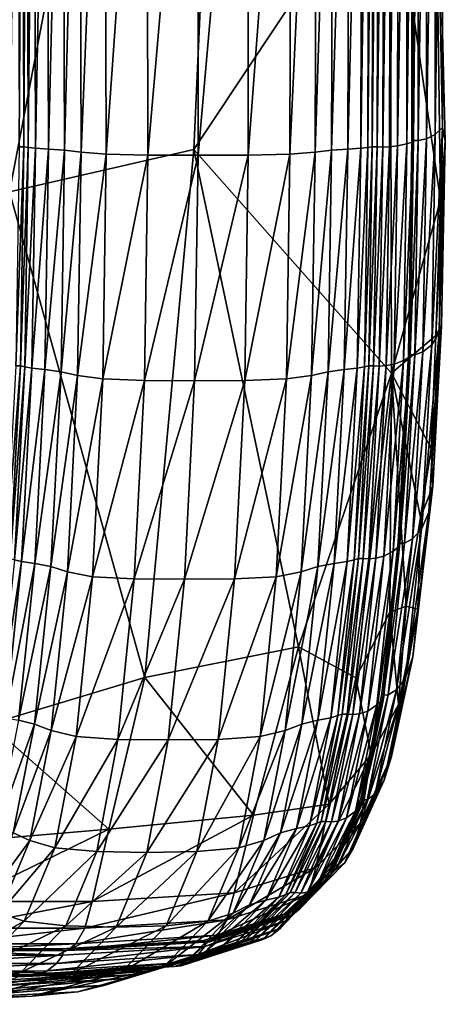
# Model space of a CAD drawing. Header units: millimetres. Extents: x 2387 to 13955, y -4964 to 364.
# Tile 798 of 1056: x 3785 to 3833, y -365 to -254. Entities that reach past the tile are written whole.
import ezdxf

# ---------------------------------------------------------------- set-up
doc = ezdxf.new("R2010")
doc.units = ezdxf.units.MM
doc.header["$MEASUREMENT"] = 0
doc.layers.add('Predefinito', color=7, linetype='Continuous', true_color=0x000000)

# ---------------------------------------------------------------- blocks, each defined once
blk = doc.blocks.new('Blocco 09')
at = {"layer": 'Predefinito'}
for points in [[(362.86, -542.71, 440.8), (363.08, -391.37, 440.75), (373.33, -393.74, 489.35)], [(373.33, -393.74, 489.35), (371.52, -541.12, 479.94), (362.86, -542.71, 440.8)], [(371.52, -541.12, 479.94), (373.33, -393.74, 489.35), (398.37, -400.83, 621.74)], [(398.37, -400.83, 621.74), (392.27, -536.35, 583.89), (371.52, -541.12, 479.94)], [(392.27, -536.35, 583.89), (398.37, -400.83, 621.74), (414.35, -503.09, 704.51)], [(416.23, -535.73, 760.07), (416.97, -535.49, 759.18), (417.04, -471.48, 761.94)], [(417.04, -471.48, 761.94), (416.32, -471.58, 762.84), (416.23, -535.73, 760.07)], [(416.98, -535.35, 758.67), (416.81, -535.31, 758.52), (416.87, -471.4, 761.25)], [(417.05, -471.42, 761.42), (416.87, -471.4, 761.25), (416.81, -535.31, 758.52)], [(416.81, -535.31, 758.52), (416.98, -535.35, 758.67), (417.05, -471.42, 761.42)], [(416.87, -471.4, 761.25), (417.05, -471.42, 761.41), (416.98, -535.35, 758.67)], [(416.97, -535.49, 759.18), (416.98, -535.35, 758.67), (417.05, -471.42, 761.41)], [(417.05, -471.42, 761.41), (417.04, -471.48, 761.94), (416.97, -535.49, 759.18)], [(416.98, -535.35, 758.67), (417.52, -535.34, 758.65), (417.58, -471.42, 761.39)], [(417.58, -471.42, 761.39), (417.05, -471.42, 761.42), (416.98, -535.35, 758.67)], [(417.52, -535.34, 758.65), (418.44, -535.15, 757.92), (418.48, -471.34, 760.65)], [(418.48, -471.34, 760.65), (417.58, -471.42, 761.39), (417.52, -535.34, 758.65)], [(418.44, -535.15, 757.92), (419.44, -534.69, 756.23), (419.47, -471.15, 758.92)], [(419.47, -471.15, 758.92), (418.48, -471.34, 760.65), (418.44, -535.15, 757.92)], [(419.16, -478.68, 741.24), (420.28, -470.81, 755.91), (420.27, -533.88, 753.28)], [(419.44, -534.69, 756.23), (420.27, -533.88, 753.28), (420.28, -470.81, 755.91)], [(420.28, -470.81, 755.91), (419.47, -471.15, 758.92), (419.44, -534.69, 756.23)], [(372.95, -471.73, 764.14), (372.41, -471.73, 764.15), (372.58, -536.08, 761.35)], [(372.58, -536.08, 761.35), (373.12, -536.08, 761.34), (372.95, -471.73, 764.14)], [(373.44, -471.75, 764.36), (372.95, -471.73, 764.14), (373.12, -536.08, 761.34)], [(373.12, -536.08, 761.34), (373.61, -536.14, 761.55), (373.44, -471.75, 764.36)], [(374.23, -471.79, 764.84), (373.44, -471.75, 764.36), (373.61, -536.14, 761.55)], [(373.61, -536.14, 761.55), (374.42, -536.22, 762.03), (374.23, -471.79, 764.84)], [(375.66, -471.83, 765.64), (374.23, -471.79, 764.84), (374.42, -536.22, 762.03)], [(374.42, -536.22, 762.03), (375.88, -536.32, 762.82), (375.66, -471.83, 765.64)], [(377.46, -471.87, 766.5), (375.66, -471.83, 765.64), (375.88, -536.32, 762.82)], [(375.88, -536.32, 762.82), (377.7, -536.45, 763.65), (377.46, -471.87, 766.5)], [(379.33, -471.93, 767.16), (377.46, -471.87, 766.5), (377.7, -536.45, 763.65)], [(377.7, -536.45, 763.65), (379.56, -536.68, 764.25), (379.33, -471.93, 767.16)], [(382.2, -471.98, 767.72), (379.33, -471.93, 767.16), (379.56, -536.68, 764.25)], [(379.56, -536.68, 764.25), (382.38, -536.89, 764.74), (382.2, -471.98, 767.72)], [(386.98, -472.01, 768.27), (382.2, -471.98, 767.72), (382.38, -536.89, 764.74)], [(382.38, -536.89, 764.74), (387.09, -536.99, 765.27), (386.98, -472.01, 768.27)], [(392.72, -472.02, 768.54), (386.98, -472.01, 768.27), (387.09, -536.99, 765.27)], [(387.09, -536.99, 765.27), (392.73, -537.01, 765.54), (392.72, -472.02, 768.54)], [(398.46, -472.01, 768.27), (392.72, -472.02, 768.54), (392.73, -537.01, 765.54)], [(392.73, -537.01, 765.54), (398.38, -536.99, 765.27), (398.46, -472.01, 768.27)], [(398.38, -536.99, 765.27), (403.08, -536.89, 764.74), (403.25, -471.98, 767.72)], [(403.25, -471.98, 767.72), (398.46, -472.01, 768.27), (398.38, -536.99, 765.27)], [(403.08, -536.89, 764.74), (405.91, -536.68, 764.25), (406.12, -471.93, 767.16)], [(406.12, -471.93, 767.16), (403.25, -471.98, 767.72), (403.08, -536.89, 764.74)], [(405.91, -536.68, 764.25), (407.77, -536.45, 763.65), (407.99, -471.87, 766.5)], [(407.99, -471.87, 766.5), (406.12, -471.93, 767.16), (405.91, -536.68, 764.25)], [(407.77, -536.45, 763.65), (409.58, -536.32, 762.82), (409.78, -471.83, 765.64)], [(409.78, -471.83, 765.64), (407.99, -471.87, 766.5), (407.77, -536.45, 763.65)], [(409.58, -536.32, 762.82), (411.05, -536.22, 762.03), (411.22, -471.79, 764.84)], [(411.22, -471.79, 764.84), (409.78, -471.83, 765.64), (409.58, -536.32, 762.82)], [(411.05, -536.22, 762.03), (411.85, -536.14, 761.55), (412.01, -471.75, 764.36)], [(412.01, -471.75, 764.36), (411.22, -471.79, 764.84), (411.05, -536.22, 762.03)], [(411.85, -536.14, 761.55), (412.34, -536.08, 761.34), (412.5, -471.73, 764.14)], [(412.5, -471.73, 764.14), (412.01, -471.75, 764.36), (411.85, -536.14, 761.55)], [(412.34, -536.08, 761.34), (412.88, -536.08, 761.35), (413.04, -471.73, 764.15)], [(413.04, -471.73, 764.15), (412.5, -471.73, 764.14), (412.34, -536.08, 761.34)], [(412.88, -536.08, 761.35), (413.52, -536.09, 761.39), (413.67, -471.73, 764.19)], [(413.67, -471.73, 764.19), (413.04, -471.73, 764.15), (412.88, -536.08, 761.35)], [(413.52, -536.09, 761.39), (414.29, -536.07, 761.3), (414.42, -471.72, 764.1)], [(414.42, -471.72, 764.1), (413.67, -471.73, 764.19), (413.52, -536.09, 761.39)], [(414.29, -536.07, 761.3), (415.2, -535.96, 760.91), (415.3, -471.68, 763.7)], [(415.3, -471.68, 763.7), (414.42, -471.72, 764.1), (414.29, -536.07, 761.3)], [(415.2, -535.96, 760.91), (416.23, -535.73, 760.07), (416.32, -471.58, 762.84)], [(416.32, -471.58, 762.84), (415.3, -471.68, 763.7), (415.2, -535.96, 760.91)], [(420.01, -542.06, 735.66), (414.35, -503.09, 704.51), (419.16, -478.68, 741.24)], [(420.27, -533.88, 753.28), (420.57, -535.44, 747.09), (419.16, -478.68, 741.24)], [(419.16, -478.68, 741.24), (420.57, -535.44, 747.09), (420.01, -542.06, 735.66)], [(414.35, -503.09, 704.51), (414.51, -561.56, 693.46), (392.27, -536.35, 583.89)], [(414.51, -561.56, 693.46), (414.35, -503.09, 704.51), (420.01, -542.06, 735.66)], [(419.44, -534.69, 756.23), (418.44, -535.15, 757.92), (418.05, -559.15, 750.52)], [(418.05, -559.15, 750.52), (419.06, -558.36, 748.93), (419.44, -534.69, 756.23)], [(420.27, -533.88, 753.28), (419.44, -534.69, 756.23), (419.06, -558.36, 748.93)], [(419.06, -558.36, 748.93), (419.89, -556.99, 746.17), (420.27, -533.88, 753.28)], [(420.57, -535.44, 747.09), (420.27, -533.88, 753.28), (419.89, -556.99, 746.17)], [(416.23, -535.73, 760.07), (415.2, -535.96, 760.91), (414.81, -560.54, 753.32)], [(414.81, -560.54, 753.32), (415.85, -560.15, 752.53), (416.23, -535.73, 760.07)], [(416.97, -535.49, 759.18), (416.23, -535.73, 760.07), (415.85, -560.15, 752.53)], [(415.85, -560.15, 752.53), (416.58, -559.74, 751.7), (416.97, -535.49, 759.18)], [(416.6, -559.5, 751.23), (416.42, -559.43, 751.08), (416.81, -535.31, 758.52)], [(416.98, -535.35, 758.67), (416.81, -535.31, 758.52), (416.42, -559.43, 751.08)], [(416.42, -559.43, 751.08), (416.6, -559.5, 751.23), (416.98, -535.35, 758.67)], [(416.98, -535.35, 758.67), (416.97, -535.49, 759.18), (416.58, -559.74, 751.7)], [(416.58, -559.74, 751.7), (416.6, -559.5, 751.23), (416.98, -535.35, 758.67)], [(416.81, -535.31, 758.52), (416.98, -535.35, 758.67), (416.6, -559.5, 751.23)], [(417.52, -535.34, 758.65), (416.98, -535.35, 758.67), (416.6, -559.5, 751.23)], [(416.6, -559.5, 751.23), (417.14, -559.49, 751.2), (417.52, -535.34, 758.65)], [(418.44, -535.15, 757.92), (417.52, -535.34, 758.65), (417.14, -559.49, 751.2)], [(417.14, -559.49, 751.2), (418.05, -559.15, 750.52), (418.44, -535.15, 757.92)], [(419.5, -557.31, 727.84), (420.01, -542.06, 735.66), (420.57, -535.44, 747.09)], [(420.57, -535.44, 747.09), (420.16, -556.24, 739.92), (419.5, -557.31, 727.84)], [(419.89, -556.99, 746.17), (420.16, -556.24, 739.92), (420.57, -535.44, 747.09)], [(371.52, -541.12, 479.94), (392.27, -536.35, 583.89), (386.76, -595.88, 558.73)], [(373.12, -536.08, 761.34), (372.58, -536.08, 761.35), (372.2, -560.75, 753.73)], [(372.2, -560.75, 753.73), (372.74, -560.75, 753.73), (373.12, -536.08, 761.34)], [(373.61, -536.14, 761.55), (373.12, -536.08, 761.34), (372.74, -560.75, 753.73)], [(372.74, -560.75, 753.73), (373.23, -560.84, 753.92), (373.61, -536.14, 761.55)], [(374.42, -536.22, 762.03), (373.61, -536.14, 761.55), (373.23, -560.84, 753.92)], [(373.23, -560.84, 753.92), (374.03, -560.99, 754.35), (374.42, -536.22, 762.03)], [(375.88, -536.32, 762.82), (374.42, -536.22, 762.03), (374.03, -560.99, 754.35)], [(374.03, -560.99, 754.35), (375.5, -561.15, 755.07), (375.88, -536.32, 762.82)], [(377.7, -536.45, 763.65), (375.88, -536.32, 762.82), (375.5, -561.15, 755.07)], [(375.5, -561.15, 755.07), (377.31, -561.4, 755.82), (377.7, -536.45, 763.65)], [(379.56, -536.68, 764.25), (377.7, -536.45, 763.65), (377.31, -561.4, 755.82)], [(377.31, -561.4, 755.82), (379.17, -561.82, 756.36), (379.56, -536.68, 764.25)], [(382.38, -536.89, 764.74), (379.56, -536.68, 764.25), (379.17, -561.82, 756.36)], [(379.17, -561.82, 756.36), (382, -562.22, 756.81), (382.38, -536.89, 764.74)], [(387.09, -536.99, 765.27), (382.38, -536.89, 764.74), (382, -562.22, 756.81)], [(382, -562.22, 756.81), (386.7, -562.4, 757.29), (387.09, -536.99, 765.27)], [(392.73, -537.01, 765.54), (387.09, -536.99, 765.27), (386.7, -562.4, 757.29)], [(404.05, -592.39, 643.04), (386.76, -595.88, 558.73), (392.27, -536.35, 583.89)], [(392.27, -536.35, 583.89), (414.51, -561.56, 693.46), (404.05, -592.39, 643.04)], [(398.38, -536.99, 765.27), (392.73, -537.01, 765.54), (392.35, -562.44, 757.53)], [(392.35, -562.44, 757.53), (397.99, -562.4, 757.29), (398.38, -536.99, 765.27)], [(403.08, -536.89, 764.74), (398.38, -536.99, 765.27), (397.99, -562.4, 757.29)], [(397.99, -562.4, 757.29), (402.7, -562.22, 756.81), (403.08, -536.89, 764.74)], [(405.91, -536.68, 764.25), (403.08, -536.89, 764.74), (402.7, -562.22, 756.81)], [(402.7, -562.22, 756.81), (405.52, -561.82, 756.36), (405.91, -536.68, 764.25)], [(407.77, -536.45, 763.65), (405.91, -536.68, 764.25), (405.52, -561.82, 756.36)], [(405.52, -561.82, 756.36), (407.38, -561.4, 755.82), (407.77, -536.45, 763.65)], [(409.58, -536.32, 762.82), (407.77, -536.45, 763.65), (407.38, -561.4, 755.82)], [(407.38, -561.4, 755.82), (409.2, -561.15, 755.07), (409.58, -536.32, 762.82)], [(411.05, -536.22, 762.03), (409.58, -536.32, 762.82), (409.2, -561.15, 755.07)], [(409.2, -561.15, 755.07), (410.66, -560.99, 754.35), (411.05, -536.22, 762.03)], [(411.85, -536.14, 761.55), (411.05, -536.22, 762.03), (410.66, -560.99, 754.35)], [(410.66, -560.99, 754.35), (411.46, -560.84, 753.92), (411.85, -536.14, 761.55)], [(412.34, -536.08, 761.34), (411.85, -536.14, 761.55), (411.46, -560.84, 753.92)], [(411.46, -560.84, 753.92), (411.96, -560.75, 753.73), (412.34, -536.08, 761.34)], [(412.88, -536.08, 761.35), (412.34, -536.08, 761.34), (411.96, -560.75, 753.73)], [(411.96, -560.75, 753.73), (412.5, -560.75, 753.73), (412.88, -536.08, 761.35)], [(413.52, -536.09, 761.39), (412.88, -536.08, 761.35), (412.5, -560.75, 753.73)], [(412.5, -560.75, 753.73), (413.13, -560.77, 753.77), (413.52, -536.09, 761.39)], [(414.29, -536.07, 761.3), (413.52, -536.09, 761.39), (413.13, -560.77, 753.77)], [(413.13, -560.77, 753.77), (413.9, -560.72, 753.68), (414.29, -536.07, 761.3)], [(415.2, -535.96, 760.91), (414.29, -536.07, 761.3), (413.9, -560.72, 753.68)], [(413.9, -560.72, 753.68), (414.81, -560.54, 753.32), (415.2, -535.96, 760.91)], [(386.7, -562.4, 757.29), (392.35, -562.44, 757.53), (392.73, -537.01, 765.54)], [(386.76, -595.88, 558.73), (369.26, -601.12, 473.67), (371.52, -541.12, 479.94)], [(420.01, -542.06, 735.66), (419.5, -557.31, 727.84), (414.51, -561.56, 693.46)], [(418.73, -577.24, 731.85), (419.16, -574.29, 727.91), (420.16, -556.24, 739.92)], [(420.16, -556.24, 739.92), (419.89, -556.99, 746.17), (418.73, -577.24, 731.85)], [(418.98, -570.07, 721.84), (419.5, -557.31, 727.84), (420.16, -556.24, 739.92)], [(420.16, -556.24, 739.92), (419.16, -574.29, 727.91), (418.98, -570.07, 721.84)], [(414.51, -561.56, 693.46), (419.5, -557.31, 727.84), (418.98, -570.07, 721.84)], [(417.9, -579.14, 734.22), (418.73, -577.24, 731.85), (419.89, -556.99, 746.17)], [(419.89, -556.99, 746.17), (419.06, -558.36, 748.93), (417.9, -579.14, 734.22)], [(415.98, -580.71, 736.16), (416.89, -580.24, 735.58), (418.05, -559.15, 750.52)], [(418.05, -559.15, 750.52), (417.14, -559.49, 751.2), (415.98, -580.71, 736.16)], [(416.89, -580.24, 735.58), (417.9, -579.14, 734.22), (419.06, -558.36, 748.93)], [(419.06, -558.36, 748.93), (418.05, -559.15, 750.52), (416.89, -580.24, 735.58)], [(413.65, -582.18, 737.98), (414.69, -581.63, 737.3), (415.85, -560.15, 752.53)], [(415.85, -560.15, 752.53), (414.81, -560.54, 753.32), (413.65, -582.18, 737.98)], [(414.69, -581.63, 737.3), (415.43, -581.06, 736.59), (416.58, -559.74, 751.7)], [(416.58, -559.74, 751.7), (415.85, -560.15, 752.53), (414.69, -581.63, 737.3)], [(415.44, -580.73, 736.19), (415.27, -580.62, 736.06), (416.42, -559.43, 751.08)], [(416.6, -559.5, 751.23), (416.42, -559.43, 751.08), (415.27, -580.62, 736.06)], [(415.27, -580.62, 736.06), (415.44, -580.73, 736.19), (416.6, -559.5, 751.23)], [(415.43, -581.06, 736.59), (415.44, -580.73, 736.19), (416.6, -559.5, 751.23)], [(416.6, -559.5, 751.23), (416.58, -559.74, 751.7), (415.43, -581.06, 736.59)], [(416.42, -559.43, 751.08), (416.6, -559.5, 751.23), (415.44, -580.73, 736.19)], [(415.44, -580.73, 736.19), (415.98, -580.71, 736.16), (417.14, -559.49, 751.2)], [(417.14, -559.49, 751.2), (416.6, -559.5, 751.23), (415.44, -580.73, 736.19)], [(371.04, -582.46, 738.34), (371.58, -582.46, 738.33), (372.74, -560.75, 753.73)], [(372.74, -560.75, 753.73), (372.2, -560.75, 753.73), (371.04, -582.46, 738.34)], [(373.23, -560.84, 753.92), (372.74, -560.75, 753.73), (371.58, -582.46, 738.33)], [(371.58, -582.46, 738.33), (372.07, -582.59, 738.5), (373.23, -560.84, 753.92)], [(374.03, -560.99, 754.35), (373.23, -560.84, 753.92), (372.07, -582.59, 738.5)], [(372.07, -582.59, 738.5), (372.87, -582.8, 738.83), (374.03, -560.99, 754.35)], [(375.5, -561.15, 755.07), (374.03, -560.99, 754.35), (372.87, -582.8, 738.83)], [(372.87, -582.8, 738.83), (374.34, -583.02, 739.33), (375.5, -561.15, 755.07)], [(377.31, -561.4, 755.82), (375.5, -561.15, 755.07), (374.34, -583.02, 739.33)], [(374.34, -583.02, 739.33), (376.16, -583.37, 739.9), (377.31, -561.4, 755.82)], [(379.17, -561.82, 756.36), (377.31, -561.4, 755.82), (376.16, -583.37, 739.9)], [(404.36, -583.95, 740.46), (406.22, -583.37, 739.9), (407.38, -561.4, 755.82)], [(407.38, -561.4, 755.82), (405.52, -561.82, 756.36), (404.36, -583.95, 740.46)], [(406.22, -583.37, 739.9), (408.04, -583.02, 739.33), (409.2, -561.15, 755.07)], [(409.2, -561.15, 755.07), (407.38, -561.4, 755.82), (406.22, -583.37, 739.9)], [(408.04, -583.02, 739.33), (409.51, -582.8, 738.83), (410.66, -560.99, 754.35)], [(410.66, -560.99, 754.35), (409.2, -561.15, 755.07), (408.04, -583.02, 739.33)], [(409.51, -582.8, 738.83), (410.31, -582.59, 738.5), (411.46, -560.84, 753.92)], [(411.46, -560.84, 753.92), (410.66, -560.99, 754.35), (409.51, -582.8, 738.83)], [(410.31, -582.59, 738.5), (410.8, -582.46, 738.33), (411.96, -560.75, 753.73)], [(411.96, -560.75, 753.73), (411.46, -560.84, 753.92), (410.31, -582.59, 738.5)], [(410.8, -582.46, 738.33), (411.34, -582.46, 738.34), (412.5, -560.75, 753.73)], [(412.5, -560.75, 753.73), (411.96, -560.75, 753.73), (410.8, -582.46, 738.33)], [(413.13, -560.77, 753.77), (412.5, -560.75, 753.73), (411.34, -582.46, 738.34)], [(411.34, -582.46, 738.34), (411.97, -582.49, 738.37), (413.13, -560.77, 753.77)], [(411.97, -582.49, 738.37), (412.75, -582.43, 738.29), (413.9, -560.72, 753.68)], [(413.9, -560.72, 753.68), (413.13, -560.77, 753.77), (411.97, -582.49, 738.37)], [(412.75, -582.43, 738.29), (413.65, -582.18, 737.98), (414.81, -560.54, 753.32)], [(414.81, -560.54, 753.32), (413.9, -560.72, 753.68), (412.75, -582.43, 738.29)], [(376.16, -583.37, 739.9), (378.02, -583.95, 740.46), (379.17, -561.82, 756.36)], [(382, -562.22, 756.81), (379.17, -561.82, 756.36), (378.02, -583.95, 740.46)], [(378.02, -583.95, 740.46), (380.84, -584.5, 740.95), (382, -562.22, 756.81)], [(386.7, -562.4, 757.29), (382, -562.22, 756.81), (380.84, -584.5, 740.95)], [(380.84, -584.5, 740.95), (385.54, -584.74, 741.33), (386.7, -562.4, 757.29)], [(392.35, -562.44, 757.53), (386.7, -562.4, 757.29), (385.54, -584.74, 741.33)], [(385.54, -584.74, 741.33), (391.19, -584.79, 741.48), (392.35, -562.44, 757.53)], [(391.19, -584.79, 741.48), (396.84, -584.74, 741.33), (397.99, -562.4, 757.29)], [(397.99, -562.4, 757.29), (392.35, -562.44, 757.53), (391.19, -584.79, 741.48)], [(396.84, -584.74, 741.33), (401.54, -584.5, 740.95), (402.7, -562.22, 756.81)], [(402.7, -562.22, 756.81), (397.99, -562.4, 757.29), (396.84, -584.74, 741.33)], [(401.54, -584.5, 740.95), (404.36, -583.95, 740.46), (405.52, -561.82, 756.36)], [(405.52, -561.82, 756.36), (402.7, -562.22, 756.81), (401.54, -584.5, 740.95)], [(410.5, -595.91, 673.62), (404.05, -592.39, 643.04), (414.51, -561.56, 693.46)], [(414.51, -561.56, 693.46), (414.31, -588.51, 690.58), (410.5, -595.91, 673.62)], [(416.16, -587.81, 700.09), (414.31, -588.51, 690.58), (414.51, -561.56, 693.46)], [(418.98, -570.07, 721.84), (417.77, -577.84, 710.28), (414.51, -561.56, 693.46)], [(414.51, -561.56, 693.46), (417.77, -577.84, 710.28), (416.16, -587.81, 700.09)], [(417.77, -577.84, 710.28), (418.98, -570.07, 721.84), (419.16, -574.29, 727.91)], [(419.16, -574.29, 727.91), (418.73, -577.24, 731.85), (416.9, -593.53, 714.45)], [(416.9, -593.53, 714.45), (417.48, -588.18, 712.27), (419.16, -574.29, 727.91)], [(419.16, -574.29, 727.91), (417.48, -588.18, 712.27), (417.77, -577.84, 710.28)], [(418.73, -577.24, 731.85), (417.9, -579.14, 734.22), (416.07, -595.89, 716.34)], [(416.07, -595.89, 716.34), (416.9, -593.53, 714.45), (418.73, -577.24, 731.85)], [(416.16, -587.81, 700.09), (417.77, -577.84, 710.28), (417.48, -588.18, 712.27)], [(417.9, -579.14, 734.22), (416.89, -580.24, 735.58), (415.07, -597.24, 717.42)], [(415.07, -597.24, 717.42), (416.07, -595.89, 716.34), (417.9, -579.14, 734.22)], [(416.89, -580.24, 735.58), (415.98, -580.71, 736.16), (414.15, -597.82, 717.88)], [(414.15, -597.82, 717.88), (415.07, -597.24, 717.42), (416.89, -580.24, 735.58)], [(415.43, -581.06, 736.59), (414.69, -581.63, 737.3), (412.86, -598.96, 718.79)], [(412.86, -598.96, 718.79), (413.6, -598.25, 718.23), (415.43, -581.06, 736.59)], [(413.62, -597.84, 717.9), (413.44, -597.71, 717.79), (415.27, -580.62, 736.06)], [(415.44, -580.73, 736.19), (415.27, -580.62, 736.06), (413.44, -597.71, 717.79)], [(413.44, -597.71, 717.79), (413.62, -597.84, 717.9), (415.44, -580.73, 736.19)], [(415.44, -580.73, 736.19), (415.43, -581.06, 736.59), (413.6, -598.25, 718.23)], [(413.6, -598.25, 718.23), (413.62, -597.84, 717.9), (415.44, -580.73, 736.19)], [(415.27, -580.62, 736.06), (415.44, -580.73, 736.19), (413.62, -597.84, 717.9)], [(415.98, -580.71, 736.16), (415.44, -580.73, 736.19), (413.62, -597.84, 717.9)], [(413.62, -597.84, 717.9), (414.15, -597.82, 717.88), (415.98, -580.71, 736.16)], [(410.8, -582.46, 738.33), (410.31, -582.59, 738.5), (408.48, -600.15, 719.74)], [(408.48, -600.15, 719.74), (408.97, -599.98, 719.61), (410.8, -582.46, 738.33)], [(411.34, -582.46, 738.34), (410.8, -582.46, 738.33), (408.97, -599.98, 719.61)], [(408.97, -599.98, 719.61), (409.51, -599.99, 719.61), (411.34, -582.46, 738.34)], [(411.97, -582.49, 738.37), (411.34, -582.46, 738.34), (409.51, -599.99, 719.61)], [(412.75, -582.43, 738.29), (411.97, -582.49, 738.37), (410.15, -600.02, 719.64)], [(410.15, -600.02, 719.64), (410.92, -599.95, 719.58), (412.75, -582.43, 738.29)], [(413.65, -582.18, 737.98), (412.75, -582.43, 738.29), (410.92, -599.95, 719.58)], [(410.92, -599.95, 719.58), (411.83, -599.64, 719.33), (413.65, -582.18, 737.98)], [(414.69, -581.63, 737.3), (413.65, -582.18, 737.98), (411.83, -599.64, 719.33)], [(411.83, -599.64, 719.33), (412.86, -598.96, 718.79), (414.69, -581.63, 737.3)], [(372.87, -582.8, 738.83), (372.07, -582.59, 738.5), (370.24, -600.15, 719.74)], [(370.24, -600.15, 719.74), (371.05, -600.41, 719.97), (372.87, -582.8, 738.83)], [(374.34, -583.02, 739.33), (372.87, -582.8, 738.83), (371.05, -600.41, 719.97)], [(371.05, -600.41, 719.97), (372.51, -600.68, 720.24), (374.34, -583.02, 739.33)], [(376.16, -583.37, 739.9), (374.34, -583.02, 739.33), (372.51, -600.68, 720.24)], [(372.51, -600.68, 720.24), (374.33, -601.11, 720.63), (376.16, -583.37, 739.9)], [(378.02, -583.95, 740.46), (376.16, -583.37, 739.9), (374.33, -601.11, 720.63)], [(406.22, -583.37, 739.9), (404.36, -583.95, 740.46), (402.54, -601.83, 721.2)], [(402.54, -601.83, 721.2), (404.4, -601.11, 720.63), (406.22, -583.37, 739.9)], [(408.04, -583.02, 739.33), (406.22, -583.37, 739.9), (404.4, -601.11, 720.63)], [(404.4, -601.11, 720.63), (406.21, -600.68, 720.24), (408.04, -583.02, 739.33)], [(409.51, -582.8, 738.83), (408.04, -583.02, 739.33), (406.21, -600.68, 720.24)], [(406.21, -600.68, 720.24), (407.68, -600.41, 719.97), (409.51, -582.8, 738.83)], [(410.31, -582.59, 738.5), (409.51, -582.8, 738.83), (407.68, -600.41, 719.97)], [(407.68, -600.41, 719.97), (408.48, -600.15, 719.74), (410.31, -582.59, 738.5)], [(409.51, -599.99, 719.61), (410.15, -600.02, 719.64), (411.97, -582.49, 738.37)], [(374.33, -601.11, 720.63), (376.19, -601.83, 721.2), (378.02, -583.95, 740.46)], [(380.84, -584.5, 740.95), (378.02, -583.95, 740.46), (376.19, -601.83, 721.2)], [(376.19, -601.83, 721.2), (379.01, -602.51, 721.73), (380.84, -584.5, 740.95)], [(385.54, -584.74, 741.33), (380.84, -584.5, 740.95), (379.01, -602.51, 721.73)], [(401.54, -584.5, 740.95), (396.84, -584.74, 741.33), (395.01, -602.83, 722.01)], [(395.01, -602.83, 722.01), (399.71, -602.51, 721.73), (401.54, -584.5, 740.95)], [(404.36, -583.95, 740.46), (401.54, -584.5, 740.95), (399.71, -602.51, 721.73)], [(399.71, -602.51, 721.73), (402.54, -601.83, 721.2), (404.36, -583.95, 740.46)], [(379.01, -602.51, 721.73), (383.72, -602.83, 722.01), (385.54, -584.74, 741.33)], [(391.19, -584.79, 741.48), (385.54, -584.74, 741.33), (383.72, -602.83, 722.01)], [(383.72, -602.83, 722.01), (389.36, -602.89, 722.08), (391.19, -584.79, 741.48)], [(396.84, -584.74, 741.33), (391.19, -584.79, 741.48), (389.36, -602.89, 722.08)], [(389.36, -602.89, 722.08), (395.01, -602.83, 722.01), (396.84, -584.74, 741.33)], [(414.31, -588.51, 690.58), (416.16, -587.81, 700.09), (415.29, -598.91, 697.73)], [(417.48, -588.18, 712.27), (415.29, -598.91, 697.73), (416.16, -587.81, 700.09)], [(410.5, -595.91, 673.62), (414.31, -588.51, 690.58), (412.22, -604.58, 682.04)], [(415.29, -598.91, 697.73), (412.22, -604.58, 682.04), (414.31, -588.51, 690.58)], [(414.51, -604.77, 698.1), (415.29, -598.91, 697.73), (417.48, -588.18, 712.27)], [(417.48, -588.18, 712.27), (416.9, -593.53, 714.45), (414.51, -604.77, 698.1)], [(386.76, -595.88, 558.73), (404.05, -592.39, 643.04), (398.98, -611.38, 622.3)], [(407.5, -610.14, 661.08), (398.98, -611.38, 622.3), (404.05, -592.39, 643.04)], [(404.05, -592.39, 643.04), (410.5, -595.91, 673.62), (407.5, -610.14, 661.08)], [(413.68, -607.44, 699.53), (414.51, -604.77, 698.1), (416.9, -593.53, 714.45)], [(416.9, -593.53, 714.45), (416.07, -595.89, 716.34), (413.68, -607.44, 699.53)], [(369.26, -601.12, 473.67), (386.76, -595.88, 558.73), (382.67, -612.95, 544.66)], [(398.98, -611.38, 622.3), (382.67, -612.95, 544.66), (386.76, -595.88, 558.73)], [(412.22, -604.58, 682.04), (407.5, -610.14, 661.08), (410.5, -595.91, 673.62)], [(412.67, -608.97, 700.35), (413.68, -607.44, 699.53), (416.07, -595.89, 716.34)], [(416.07, -595.89, 716.34), (415.07, -597.24, 717.42), (412.67, -608.97, 700.35)], [(411.22, -609.65, 700.71), (411.05, -609.5, 700.63), (413.44, -597.71, 717.79)], [(413.62, -597.84, 717.9), (413.44, -597.71, 717.79), (411.05, -609.5, 700.63)], [(411.05, -609.5, 700.63), (411.22, -609.65, 700.71), (413.62, -597.84, 717.9)], [(411.21, -610.11, 700.96), (411.22, -609.65, 700.71), (413.62, -597.84, 717.9)], [(413.62, -597.84, 717.9), (413.6, -598.25, 718.23), (411.21, -610.11, 700.96)], [(413.44, -597.71, 717.79), (413.62, -597.84, 717.9), (411.22, -609.65, 700.71)], [(411.22, -609.65, 700.71), (411.76, -609.63, 700.7), (414.15, -597.82, 717.88)], [(414.15, -597.82, 717.88), (413.62, -597.84, 717.9), (411.22, -609.65, 700.71)], [(411.76, -609.63, 700.7), (412.67, -608.97, 700.35), (415.07, -597.24, 717.42)], [(415.07, -597.24, 717.42), (414.15, -597.82, 717.88), (411.76, -609.63, 700.7)], [(409.43, -611.68, 701.8), (410.47, -610.92, 701.39), (412.86, -598.96, 718.79)], [(412.86, -598.96, 718.79), (411.83, -599.64, 719.33), (409.43, -611.68, 701.8)], [(410.47, -610.92, 701.39), (411.21, -610.11, 700.96), (413.6, -598.25, 718.23)], [(413.6, -598.25, 718.23), (412.86, -598.96, 718.79), (410.47, -610.92, 701.39)], [(415.29, -598.91, 697.73), (414.51, -604.77, 698.1), (411.04, -612.25, 680.01)], [(411.04, -612.25, 680.01), (412.22, -604.58, 682.04), (415.29, -598.91, 697.73)], [(405.28, -612.56, 702.27), (406.09, -612.26, 702.11), (408.48, -600.15, 719.74)], [(408.48, -600.15, 719.74), (407.68, -600.41, 719.97), (405.28, -612.56, 702.27)], [(406.09, -612.26, 702.11), (406.58, -612.07, 702.01), (408.97, -599.98, 719.61)], [(408.97, -599.98, 719.61), (408.48, -600.15, 719.74), (406.09, -612.26, 702.11)], [(409.51, -599.99, 719.61), (408.97, -599.98, 719.61), (406.58, -612.07, 702.01)], [(406.58, -612.07, 702.01), (407.12, -612.08, 702.01), (409.51, -599.99, 719.61)], [(410.15, -600.02, 719.64), (409.51, -599.99, 719.61), (407.12, -612.08, 702.01)], [(407.12, -612.08, 702.01), (407.75, -612.12, 702.04), (410.15, -600.02, 719.64)], [(407.75, -612.12, 702.04), (408.52, -612.04, 701.99), (410.92, -599.95, 719.58)], [(410.92, -599.95, 719.58), (410.15, -600.02, 719.64), (407.75, -612.12, 702.04)], [(408.52, -612.04, 701.99), (409.43, -611.68, 701.8), (411.83, -599.64, 719.33)], [(411.83, -599.64, 719.33), (410.92, -599.95, 719.58), (408.52, -612.04, 701.99)], [(382.67, -612.95, 544.66), (367.22, -614.26, 470.17), (369.26, -601.12, 473.67)], [(374.33, -601.11, 720.63), (372.51, -600.68, 720.24), (370.12, -612.87, 702.44)], [(370.12, -612.87, 702.44), (371.93, -613.36, 702.71), (374.33, -601.11, 720.63)], [(376.19, -601.83, 721.2), (374.33, -601.11, 720.63), (371.93, -613.36, 702.71)], [(400.14, -614.22, 703.21), (402, -613.36, 702.71), (404.4, -601.11, 720.63)], [(404.4, -601.11, 720.63), (402.54, -601.83, 721.2), (400.14, -614.22, 703.21)], [(402, -613.36, 702.71), (403.82, -612.87, 702.44), (406.21, -600.68, 720.24)], [(406.21, -600.68, 720.24), (404.4, -601.11, 720.63), (402, -613.36, 702.71)], [(403.82, -612.87, 702.44), (405.28, -612.56, 702.27), (407.68, -600.41, 719.97)], [(407.68, -600.41, 719.97), (406.21, -600.68, 720.24), (403.82, -612.87, 702.44)], [(371.93, -613.36, 702.71), (373.79, -614.22, 703.21), (376.19, -601.83, 721.2)], [(379.01, -602.51, 721.73), (376.19, -601.83, 721.2), (373.79, -614.22, 703.21)], [(397.32, -615.05, 703.7), (400.14, -614.22, 703.21), (402.54, -601.83, 721.2)], [(402.54, -601.83, 721.2), (399.71, -602.51, 721.73), (397.32, -615.05, 703.7)], [(373.79, -614.22, 703.21), (376.62, -615.05, 703.7), (379.01, -602.51, 721.73)], [(383.72, -602.83, 722.01), (379.01, -602.51, 721.73), (376.62, -615.05, 703.7)], [(376.62, -615.05, 703.7), (381.32, -615.48, 703.94), (383.72, -602.83, 722.01)], [(389.36, -602.89, 722.08), (383.72, -602.83, 722.01), (381.32, -615.48, 703.94)], [(381.32, -615.48, 703.94), (386.97, -615.59, 704), (389.36, -602.89, 722.08)], [(386.97, -615.59, 704), (392.61, -615.48, 703.94), (395.01, -602.83, 722.01)], [(395.01, -602.83, 722.01), (389.36, -602.89, 722.08), (386.97, -615.59, 704)], [(392.61, -615.48, 703.94), (397.32, -615.05, 703.7), (399.71, -602.51, 721.73)], [(399.71, -602.51, 721.73), (395.01, -602.83, 722.01), (392.61, -615.48, 703.94)], [(406.01, -617.28, 657.4), (407.5, -610.14, 661.08), (412.22, -604.58, 682.04)], [(412.22, -604.58, 682.04), (411.04, -612.25, 680.01), (406.01, -617.28, 657.4)], [(414.51, -604.77, 698.1), (413.68, -607.44, 699.53), (410.21, -615.12, 681.01)], [(410.21, -615.12, 681.01), (411.04, -612.25, 680.01), (414.51, -604.77, 698.1)], [(413.68, -607.44, 699.53), (412.67, -608.97, 700.35), (409.21, -616.77, 681.59)], [(409.21, -616.77, 681.59), (410.21, -615.12, 681.01), (413.68, -607.44, 699.53)], [(412.67, -608.97, 700.35), (411.76, -609.63, 700.7), (408.29, -617.47, 681.84)], [(408.29, -617.47, 681.84), (409.21, -616.77, 681.59), (412.67, -608.97, 700.35)], [(407.5, -610.14, 661.08), (406.01, -617.28, 657.4), (396.8, -620.14, 615.63)], [(396.8, -620.14, 615.63), (398.98, -611.38, 622.3), (407.5, -610.14, 661.08)], [(411.21, -610.11, 700.96), (410.47, -610.92, 701.39), (407, -618.85, 682.32)], [(407, -618.85, 682.32), (407.74, -617.99, 682.02), (411.21, -610.11, 700.96)], [(407.76, -617.49, 681.85), (407.59, -617.33, 681.79), (411.05, -609.5, 700.63)], [(411.22, -609.65, 700.71), (411.05, -609.5, 700.63), (407.59, -617.33, 681.79)], [(407.59, -617.33, 681.79), (407.76, -617.49, 681.85), (411.22, -609.65, 700.71)], [(411.22, -609.65, 700.71), (411.21, -610.11, 700.96), (407.74, -617.99, 682.02)], [(407.74, -617.99, 682.02), (407.76, -617.49, 681.85), (411.22, -609.65, 700.71)], [(411.05, -609.5, 700.63), (411.22, -609.65, 700.71), (407.76, -617.49, 681.85)], [(411.76, -609.63, 700.7), (411.22, -609.65, 700.71), (407.76, -617.49, 681.85)], [(407.76, -617.49, 681.85), (408.29, -617.47, 681.84), (411.76, -609.63, 700.7)], [(410.47, -610.92, 701.39), (409.43, -611.68, 701.8), (405.97, -619.68, 682.61)], [(405.97, -619.68, 682.61), (407, -618.85, 682.32), (410.47, -610.92, 701.39)], [(380.82, -621.09, 540.06), (382.67, -612.95, 544.66), (398.98, -611.38, 622.3)], [(398.98, -611.38, 622.3), (396.8, -620.14, 615.63), (380.82, -621.09, 540.06)], [(406.09, -612.26, 702.11), (405.28, -612.56, 702.27), (401.82, -620.61, 682.94)], [(401.82, -620.61, 682.94), (402.62, -620.3, 682.83), (406.09, -612.26, 702.11)], [(406.58, -612.07, 702.01), (406.09, -612.26, 702.11), (402.62, -620.3, 682.83)], [(402.62, -620.3, 682.83), (403.12, -620.1, 682.76), (406.58, -612.07, 702.01)], [(407.12, -612.08, 702.01), (406.58, -612.07, 702.01), (403.12, -620.1, 682.76)], [(403.12, -620.1, 682.76), (403.65, -620.1, 682.76), (407.12, -612.08, 702.01)], [(407.75, -612.12, 702.04), (407.12, -612.08, 702.01), (403.65, -620.1, 682.76)], [(403.65, -620.1, 682.76), (404.29, -620.15, 682.78), (407.75, -612.12, 702.04)], [(408.52, -612.04, 701.99), (407.75, -612.12, 702.04), (404.29, -620.15, 682.78)], [(404.29, -620.15, 682.78), (405.06, -620.06, 682.74), (408.52, -612.04, 701.99)], [(409.43, -611.68, 701.8), (408.52, -612.04, 701.99), (405.06, -620.06, 682.74)], [(405.06, -620.06, 682.74), (405.97, -619.68, 682.61), (409.43, -611.68, 701.8)], [(405.18, -620.26, 658.01), (406.01, -617.28, 657.4), (411.04, -612.25, 680.01)], [(411.04, -612.25, 680.01), (410.21, -615.12, 681.01), (405.18, -620.26, 658.01)], [(382.67, -612.95, 544.66), (380.82, -621.09, 540.06), (366.05, -621.09, 469.02)], [(366.05, -621.09, 469.02), (367.22, -614.26, 470.17), (382.67, -612.95, 544.66)], [(373.79, -614.22, 703.21), (371.93, -613.36, 702.71), (368.47, -621.48, 683.26)], [(402, -613.36, 702.71), (400.14, -614.22, 703.21), (396.68, -622.4, 683.63)], [(396.68, -622.4, 683.63), (398.54, -621.48, 683.26), (402, -613.36, 702.71)], [(403.82, -612.87, 702.44), (402, -613.36, 702.71), (398.54, -621.48, 683.26)], [(398.54, -621.48, 683.26), (400.35, -620.95, 683.06), (403.82, -612.87, 702.44)], [(405.28, -612.56, 702.27), (403.82, -612.87, 702.44), (400.35, -620.95, 683.06)], [(400.35, -620.95, 683.06), (401.82, -620.61, 682.94), (405.28, -612.56, 702.27)], [(368.47, -621.48, 683.26), (370.33, -622.4, 683.63), (373.79, -614.22, 703.21)], [(376.62, -615.05, 703.7), (373.79, -614.22, 703.21), (370.33, -622.4, 683.63)], [(400.14, -614.22, 703.21), (397.32, -615.05, 703.7), (393.85, -623.32, 683.99)], [(393.85, -623.32, 683.99), (396.68, -622.4, 683.63), (400.14, -614.22, 703.21)], [(370.33, -622.4, 683.63), (373.15, -623.32, 683.99), (376.62, -615.05, 703.7)], [(381.32, -615.48, 703.94), (376.62, -615.05, 703.7), (373.15, -623.32, 683.99)], [(373.15, -623.32, 683.99), (377.86, -623.84, 684.2), (381.32, -615.48, 703.94)], [(386.97, -615.59, 704), (381.32, -615.48, 703.94), (377.86, -623.84, 684.2)], [(377.86, -623.84, 684.2), (383.5, -624, 684.27), (386.97, -615.59, 704)], [(392.61, -615.48, 703.94), (386.97, -615.59, 704), (383.5, -624, 684.27)], [(383.5, -624, 684.27), (389.15, -623.84, 684.2), (392.61, -615.48, 703.94)], [(397.32, -615.05, 703.7), (392.61, -615.48, 703.94), (389.15, -623.84, 684.2)], [(389.15, -623.84, 684.2), (393.85, -623.32, 683.99), (397.32, -615.05, 703.7)], [(404.17, -621.97, 658.36), (405.18, -620.26, 658.01), (410.21, -615.12, 681.01)], [(410.21, -615.12, 681.01), (409.21, -616.77, 681.59), (404.17, -621.97, 658.36)], [(403.26, -622.69, 658.51), (404.17, -621.97, 658.36), (409.21, -616.77, 681.59)], [(409.21, -616.77, 681.59), (408.29, -617.47, 681.84), (403.26, -622.69, 658.51)], [(406.01, -617.28, 657.4), (405.18, -620.26, 658.01), (395.97, -623.15, 615.92)], [(395.97, -623.15, 615.92), (396.8, -620.14, 615.63), (406.01, -617.28, 657.4)], [(402.72, -622.71, 658.51), (402.55, -622.55, 658.48), (407.59, -617.33, 681.79)], [(407.76, -617.49, 681.85), (407.59, -617.33, 681.79), (402.55, -622.55, 658.48)], [(402.55, -622.55, 658.48), (402.72, -622.71, 658.51), (407.76, -617.49, 681.85)], [(402.71, -623.23, 658.62), (402.72, -622.71, 658.51), (407.76, -617.49, 681.85)], [(407.76, -617.49, 681.85), (407.74, -617.99, 682.02), (402.71, -623.23, 658.62)], [(407.59, -617.33, 681.79), (407.76, -617.49, 681.85), (402.72, -622.71, 658.51)], [(402.72, -622.71, 658.51), (403.26, -622.69, 658.51), (408.29, -617.47, 681.84)], [(408.29, -617.47, 681.84), (407.76, -617.49, 681.85), (402.72, -622.71, 658.51)], [(400.93, -624.98, 658.98), (401.97, -624.13, 658.8), (407, -618.85, 682.32)], [(407, -618.85, 682.32), (405.97, -619.68, 682.61), (400.93, -624.98, 658.98)], [(401.97, -624.13, 658.8), (402.71, -623.23, 658.62), (407.74, -617.99, 682.02)], [(407.74, -617.99, 682.02), (407, -618.85, 682.32), (401.97, -624.13, 658.8)], [(379.99, -624.12, 540.17), (380.82, -621.09, 540.06), (396.8, -620.14, 615.63)], [(396.8, -620.14, 615.63), (395.97, -623.15, 615.92), (379.99, -624.12, 540.17)], [(397.59, -625.62, 659.11), (398.08, -625.41, 659.07), (403.12, -620.1, 682.76)], [(403.12, -620.1, 682.76), (402.62, -620.3, 682.83), (397.59, -625.62, 659.11)], [(398.08, -625.41, 659.07), (398.62, -625.42, 659.07), (403.65, -620.1, 682.76)], [(403.65, -620.1, 682.76), (403.12, -620.1, 682.76), (398.08, -625.41, 659.07)], [(404.29, -620.15, 682.78), (403.65, -620.1, 682.76), (398.62, -625.42, 659.07)], [(398.62, -625.42, 659.07), (399.25, -625.47, 659.08), (404.29, -620.15, 682.78)], [(399.25, -625.47, 659.08), (400.02, -625.37, 659.06), (405.06, -620.06, 682.74)], [(405.06, -620.06, 682.74), (404.29, -620.15, 682.78), (399.25, -625.47, 659.08)], [(400.02, -625.37, 659.06), (400.93, -624.98, 658.98), (405.97, -619.68, 682.61)], [(405.97, -619.68, 682.61), (405.06, -620.06, 682.74), (400.02, -625.37, 659.06)], [(380.82, -621.09, 540.06), (379.99, -624.12, 540.17), (365.22, -624.12, 469.05)], [(365.22, -624.12, 469.05), (366.05, -621.09, 469.02), (380.82, -621.09, 540.06)], [(393.5, -626.82, 659.36), (395.32, -626.3, 659.25), (400.35, -620.95, 683.06)], [(400.35, -620.95, 683.06), (398.54, -621.48, 683.26), (393.5, -626.82, 659.36)], [(405.18, -620.26, 658.01), (404.17, -621.97, 658.36), (394.96, -624.89, 616.09)], [(394.96, -624.89, 616.09), (395.97, -623.15, 615.92), (405.18, -620.26, 658.01)], [(395.32, -626.3, 659.25), (396.78, -625.95, 659.18), (401.82, -620.61, 682.94)], [(401.82, -620.61, 682.94), (400.35, -620.95, 683.06), (395.32, -626.3, 659.25)], [(396.78, -625.95, 659.18), (397.59, -625.62, 659.11), (402.62, -620.3, 682.83)], [(402.62, -620.3, 682.83), (401.82, -620.61, 682.94), (396.78, -625.95, 659.18)], [(373.15, -623.32, 683.99), (370.33, -622.4, 683.63), (365.3, -627.67, 659.56)], [(388.82, -628.53, 659.76), (391.64, -627.67, 659.56), (396.68, -622.4, 683.63)], [(396.68, -622.4, 683.63), (393.85, -623.32, 683.99), (388.82, -628.53, 659.76)], [(391.64, -627.67, 659.56), (393.5, -626.82, 659.36), (398.54, -621.48, 683.26)], [(398.54, -621.48, 683.26), (396.68, -622.4, 683.63), (391.64, -627.67, 659.56)], [(404.17, -621.97, 658.36), (403.26, -622.69, 658.51), (394.05, -625.63, 616.17)], [(394.05, -625.63, 616.17), (394.96, -624.89, 616.09), (404.17, -621.97, 658.36)], [(365.3, -627.67, 659.56), (368.12, -628.53, 659.76), (373.15, -623.32, 683.99)], [(377.86, -623.84, 684.2), (373.15, -623.32, 683.99), (368.12, -628.53, 659.76)], [(378.98, -625.86, 540.24), (379.99, -624.12, 540.17), (395.97, -623.15, 615.92)], [(395.97, -623.15, 615.92), (394.96, -624.89, 616.09), (378.98, -625.86, 540.24)], [(384.11, -629.05, 659.88), (388.82, -628.53, 659.76), (393.85, -623.32, 683.99)], [(393.85, -623.32, 683.99), (389.15, -623.84, 684.2), (384.11, -629.05, 659.88)], [(402.71, -623.23, 658.62), (401.97, -624.13, 658.8), (392.76, -627.08, 616.31)], [(392.76, -627.08, 616.31), (393.5, -626.17, 616.22), (402.71, -623.23, 658.62)], [(393.52, -625.65, 616.18), (393.35, -625.48, 616.16), (402.55, -622.55, 658.48)], [(402.72, -622.71, 658.51), (402.55, -622.55, 658.48), (393.35, -625.48, 616.16)], [(393.35, -625.48, 616.16), (393.52, -625.65, 616.18), (402.72, -622.71, 658.51)], [(402.72, -622.71, 658.51), (402.71, -623.23, 658.62), (393.5, -626.17, 616.22)], [(393.5, -626.17, 616.22), (393.52, -625.65, 616.18), (402.72, -622.71, 658.51)], [(402.55, -622.55, 658.48), (402.72, -622.71, 658.51), (393.52, -625.65, 616.18)], [(403.26, -622.69, 658.51), (402.72, -622.71, 658.51), (393.52, -625.65, 616.18)], [(393.52, -625.65, 616.18), (394.05, -625.63, 616.17), (403.26, -622.69, 658.51)], [(379.99, -624.12, 540.17), (378.98, -625.86, 540.24), (364.21, -625.86, 469.07)], [(364.21, -625.86, 469.07), (365.22, -624.12, 469.05), (379.99, -624.12, 540.17)], [(368.12, -628.53, 659.76), (372.82, -629.05, 659.88), (377.86, -623.84, 684.2)], [(383.5, -624, 684.27), (377.86, -623.84, 684.2), (372.82, -629.05, 659.88)], [(372.82, -629.05, 659.88), (378.47, -629.23, 659.92), (383.5, -624, 684.27)], [(378.47, -629.23, 659.92), (384.11, -629.05, 659.88), (389.15, -623.84, 684.2)], [(389.15, -623.84, 684.2), (383.5, -624, 684.27), (378.47, -629.23, 659.92)], [(401.97, -624.13, 658.8), (400.93, -624.98, 658.98), (391.72, -627.95, 616.39)], [(391.72, -627.95, 616.39), (392.76, -627.08, 616.31), (401.97, -624.13, 658.8)], [(393.52, -625.65, 616.18), (393.35, -625.48, 616.16), (377.37, -626.45, 540.3)], [(377.37, -626.45, 540.3), (393.35, -625.48, 616.16), (393.52, -625.65, 616.18)], [(377.37, -626.45, 540.3), (377.54, -626.62, 540.3), (393.52, -625.65, 616.18)], [(393.52, -625.65, 616.18), (377.54, -626.62, 540.3), (377.37, -626.45, 540.3)], [(377.54, -626.62, 540.3), (378.07, -626.6, 540.28), (394.05, -625.63, 616.17)], [(394.05, -625.63, 616.17), (393.52, -625.65, 616.18), (377.54, -626.62, 540.3)], [(377.54, -626.62, 540.3), (393.52, -625.65, 616.18), (393.5, -626.17, 616.22)], [(378.07, -626.6, 540.28), (378.98, -625.86, 540.24), (394.96, -624.89, 616.09)], [(394.96, -624.89, 616.09), (394.05, -625.63, 616.17), (378.07, -626.6, 540.28)], [(397.59, -625.62, 659.11), (396.78, -625.95, 659.18), (387.58, -628.93, 616.49)], [(387.58, -628.93, 616.49), (388.38, -628.6, 616.46), (397.59, -625.62, 659.11)], [(398.08, -625.41, 659.07), (397.59, -625.62, 659.11), (388.38, -628.6, 616.46)], [(388.38, -628.6, 616.46), (388.87, -628.38, 616.44), (398.08, -625.41, 659.07)], [(398.62, -625.42, 659.07), (398.08, -625.41, 659.07), (388.87, -628.38, 616.44)], [(388.87, -628.38, 616.44), (389.41, -628.39, 616.44), (398.62, -625.42, 659.07)], [(399.25, -625.47, 659.08), (398.62, -625.42, 659.07), (389.41, -628.39, 616.44)], [(389.41, -628.39, 616.44), (390.05, -628.44, 616.44), (399.25, -625.47, 659.08)], [(400.02, -625.37, 659.06), (399.25, -625.47, 659.08), (390.05, -628.44, 616.44)], [(390.05, -628.44, 616.44), (390.82, -628.35, 616.43), (400.02, -625.37, 659.06)], [(400.93, -624.98, 658.98), (400.02, -625.37, 659.06), (390.82, -628.35, 616.43)], [(390.82, -628.35, 616.43), (391.72, -627.95, 616.39), (400.93, -624.98, 658.98)], [(377.54, -626.62, 540.3), (377.37, -626.45, 540.3), (362.6, -626.45, 469.14)], [(362.6, -626.45, 469.14), (362.77, -626.62, 469.12), (377.54, -626.62, 540.3)], [(377.54, -626.62, 540.3), (362.77, -626.62, 469.12), (362.6, -626.45, 469.14)], [(362.6, -626.45, 469.14), (377.37, -626.45, 540.3), (377.54, -626.62, 540.3)], [(377.52, -627.16, 540.3), (362.75, -627.16, 469.09), (362.77, -626.62, 469.12)], [(378.07, -626.6, 540.28), (377.54, -626.62, 540.3), (362.77, -626.62, 469.12)], [(362.77, -626.62, 469.12), (363.3, -626.61, 469.09), (378.07, -626.6, 540.28)], [(362.77, -626.62, 469.12), (377.54, -626.62, 540.3), (377.52, -627.16, 540.3)], [(378.98, -625.86, 540.24), (378.07, -626.6, 540.28), (363.3, -626.61, 469.09)], [(363.3, -626.61, 469.09), (364.21, -625.86, 469.07), (378.98, -625.86, 540.24)], [(376.78, -628.07, 540.32), (377.52, -627.16, 540.3), (393.5, -626.17, 616.22)], [(393.5, -626.17, 616.22), (392.76, -627.08, 616.31), (376.78, -628.07, 540.32)], [(393.5, -626.17, 616.22), (377.52, -627.16, 540.3), (377.54, -626.62, 540.3)], [(393.5, -626.82, 659.36), (391.64, -627.67, 659.56), (382.26, -630.53, 616.62)], [(382.26, -630.53, 616.62), (384.25, -629.77, 616.57), (393.5, -626.82, 659.36)], [(395.32, -626.3, 659.25), (393.5, -626.82, 659.36), (384.25, -629.77, 616.57)], [(384.25, -629.77, 616.57), (386.11, -629.28, 616.53), (395.32, -626.3, 659.25)], [(396.78, -625.95, 659.18), (395.32, -626.3, 659.25), (386.11, -629.28, 616.53)], [(386.11, -629.28, 616.53), (387.58, -628.93, 616.49), (396.78, -625.95, 659.18)], [(377.52, -627.16, 540.3), (376.78, -628.07, 540.32), (362.01, -628.07, 469.09)], [(362.01, -628.07, 469.09), (362.75, -627.16, 469.09), (377.52, -627.16, 540.3)], [(374.84, -629.34, 540.37), (375.74, -628.93, 540.36), (391.72, -627.95, 616.39)], [(391.72, -627.95, 616.39), (390.82, -628.35, 616.43), (374.84, -629.34, 540.37)], [(375.74, -628.93, 540.36), (376.78, -628.07, 540.32), (392.76, -627.08, 616.31)], [(392.76, -627.08, 616.31), (391.72, -627.95, 616.39), (375.74, -628.93, 540.36)], [(391.64, -627.67, 659.56), (388.82, -628.53, 659.76), (379.18, -631.28, 616.67)], [(379.18, -631.28, 616.67), (382.26, -630.53, 616.62), (391.64, -627.67, 659.56)], [(372.82, -629.05, 659.88), (368.12, -628.53, 659.76), (356.59, -631.28, 616.64)], [(356.59, -631.28, 616.64), (361.72, -631.78, 616.68), (372.82, -629.05, 659.88)], [(375.74, -628.93, 540.36), (374.84, -629.34, 540.37), (360.07, -629.34, 469.1)], [(360.07, -629.34, 469.1), (360.97, -628.94, 469.1), (375.74, -628.93, 540.36)], [(376.78, -628.07, 540.32), (375.74, -628.93, 540.36), (360.97, -628.94, 469.1)], [(360.97, -628.94, 469.1), (362.01, -628.07, 469.09), (376.78, -628.07, 540.32)], [(378.47, -629.23, 659.92), (372.82, -629.05, 659.88), (361.72, -631.78, 616.68)], [(384.11, -629.05, 659.88), (378.47, -629.23, 659.92), (367.89, -631.96, 616.69)], [(367.89, -631.96, 616.69), (374.05, -631.78, 616.69), (384.11, -629.05, 659.88)], [(370.13, -630.28, 540.41), (371.59, -629.93, 540.4), (387.58, -628.93, 616.49)], [(387.58, -628.93, 616.49), (386.11, -629.28, 616.53), (370.13, -630.28, 540.41)], [(387.58, -628.93, 616.49), (371.59, -629.93, 540.4), (372.39, -629.59, 540.39)], [(372.39, -629.59, 540.39), (388.38, -628.6, 616.46), (387.58, -628.93, 616.49)], [(388.38, -628.6, 616.46), (372.39, -629.59, 540.39), (372.89, -629.37, 540.38)], [(389.41, -628.39, 616.44), (388.87, -628.38, 616.44), (372.89, -629.37, 540.38)], [(372.89, -629.37, 540.38), (388.87, -628.38, 616.44), (388.38, -628.6, 616.46)], [(372.89, -629.37, 540.38), (373.43, -629.38, 540.38), (389.41, -628.39, 616.44)], [(390.05, -628.44, 616.44), (389.41, -628.39, 616.44), (373.43, -629.38, 540.38)], [(373.43, -629.38, 540.38), (374.07, -629.43, 540.38), (390.05, -628.44, 616.44)], [(388.82, -628.53, 659.76), (384.11, -629.05, 659.88), (374.05, -631.78, 616.69)], [(374.05, -631.78, 616.69), (379.18, -631.28, 616.67), (388.82, -628.53, 659.76)], [(374.07, -629.43, 540.38), (374.84, -629.34, 540.37), (390.82, -628.35, 616.43)], [(390.82, -628.35, 616.43), (390.05, -628.44, 616.44), (374.07, -629.43, 540.38)], [(373.43, -629.38, 540.38), (372.89, -629.37, 540.38), (358.12, -629.37, 469.11)], [(358.12, -629.37, 469.11), (358.67, -629.38, 469.11), (373.43, -629.38, 540.38)], [(358.12, -629.37, 469.11), (372.89, -629.37, 540.38), (372.39, -629.59, 540.39)], [(374.07, -629.43, 540.38), (373.43, -629.38, 540.38), (358.67, -629.38, 469.11)], [(358.67, -629.38, 469.11), (359.3, -629.43, 469.1), (374.07, -629.43, 540.38)], [(374.84, -629.34, 540.37), (374.07, -629.43, 540.38), (359.3, -629.43, 469.1)], [(359.3, -629.43, 469.1), (360.07, -629.34, 469.1), (374.84, -629.34, 540.37)], [(361.72, -631.78, 616.68), (367.89, -631.96, 616.69), (378.47, -629.23, 659.92)], [(365.76, -631.48, 540.41), (368.14, -630.76, 540.42), (384.25, -629.77, 616.57)], [(384.25, -629.77, 616.57), (382.26, -630.53, 616.62), (365.76, -631.48, 540.41)], [(368.14, -630.76, 540.42), (370.13, -630.28, 540.41), (386.11, -629.28, 616.53)], [(386.11, -629.28, 616.53), (384.25, -629.77, 616.57), (368.14, -630.76, 540.42)], [(361.91, -632.2, 540.4), (365.76, -631.48, 540.41), (382.26, -630.53, 616.62)], [(382.26, -630.53, 616.62), (379.18, -631.28, 616.67), (361.91, -632.2, 540.4)], [(361.91, -632.2, 540.4), (379.18, -631.28, 616.67), (374.05, -631.78, 616.69)], [(374.05, -631.78, 616.69), (355.49, -632.69, 540.38), (361.91, -632.2, 540.4)], [(355.49, -632.69, 540.38), (374.05, -631.78, 616.69), (367.89, -631.96, 616.69)]]:
    blk.add_3dface(points, dxfattribs=at)

msp = doc.modelspace()

# ---------------------------------------------------------------- block references
at = {"layer": 'Predefinito'}
msp.add_blockref('Blocco 09', (3412.07, 267.49), dxfattribs=at)

doc.saveas('drawing.dxf')
